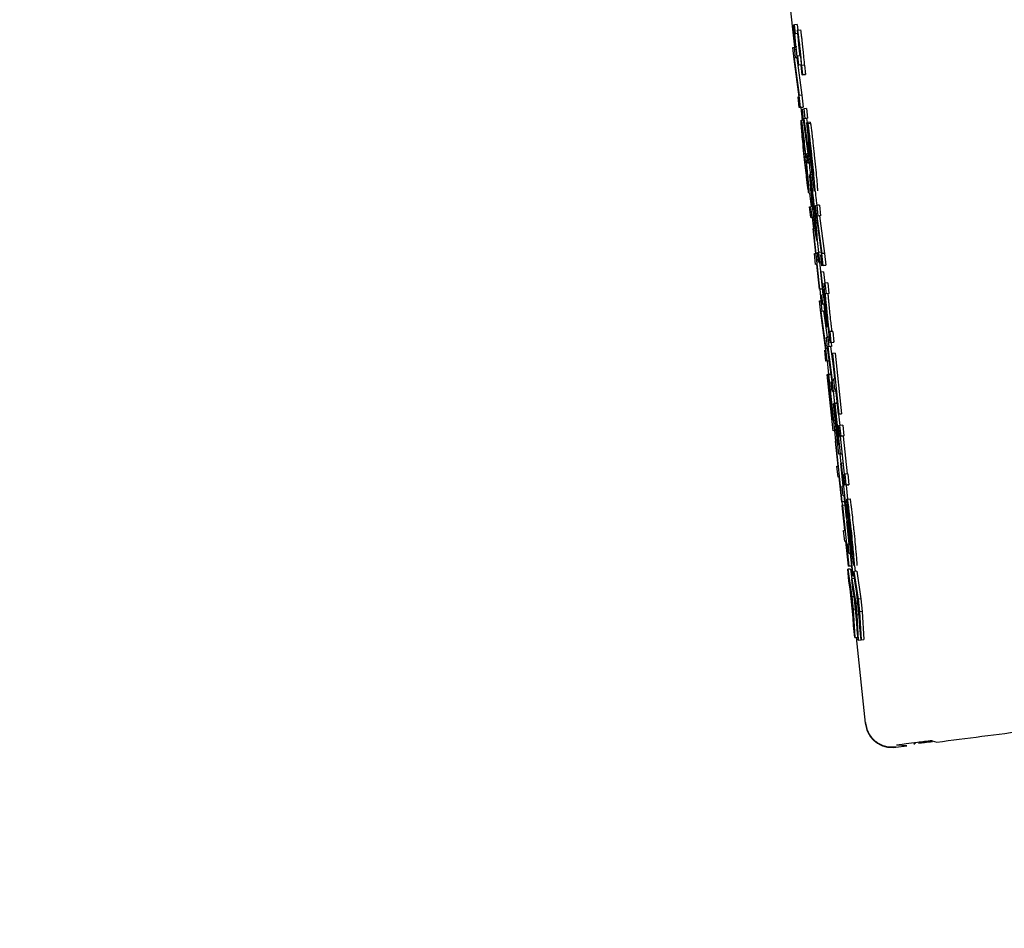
# Model space of a CAD drawing. Header units: inches. Extents: x 170 to 312, y 215 to 248.
# Tile 533 of 656: x 284.1936 to 284.2646, y 243.5207 to 243.5862. Entities that reach past the tile are written whole.
import ezdxf

# ---------------------------------------------------------------- set-up
doc = ezdxf.new("R2010")
doc.units = ezdxf.units.IN
doc.header["$LTSCALE"] = 0.25
doc.header["$MEASUREMENT"] = 0
doc.layers.add('ANNOTATIONS', color=1, linetype='Continuous')
doc.layers.add('MOTOR RH', color=7, linetype='Continuous')
doc.styles.add('ARIAL', font='arial.ttf', dxfattribs={"height": 0.09375})
doc.dimstyles.new('STANDARD$0', dxfattribs={"dimtxt": 0.09375, "dimasz": 0.09375, "dimexe": 0.03125, "dimexo": 0.046875, "dimgap": 0.09, "dimtad": 0, "dimtih": 1, "dimtoh": 1, "dimdec": 4, "dimzin": 0, "dimdsep": 46, "dimtxsty": 'ARIAL', "dimcen": 0.09, "dimadec": 0, "dimazin": 0, "dimtfac": 1, "dimtdec": 4, "dimtofl": 0, "dimtmove": 0, "dimatfit": 1, "dimfxl": 1, "dimtolj": 1, "dimtzin": 0, "dimarcsym": 0})

# ---------------------------------------------------------------- blocks, each defined once
blk = doc.blocks.new('*D63')
at = {"layer": 'ANNOTATIONS', "color": 0, "lineweight": -2, "transparency": 16777216}
for p, q in [((283.942864, 244.125047), (285.788826, 244.125047)), ((285.757576, 244.031297), (285.757576, 242.331666)), ((285.757576, 240.197174), (285.757576, 241.896805)), ((285.027051, 240.103424), (285.788826, 240.103424))]:
    blk.add_line(p, q, dxfattribs=at)
at = {"layer": 'ANNOTATIONS', "color": 0, "transparency": 16777216}
for points in [[(285.741951, 244.031297), (285.773201, 244.031297), (285.757576, 244.125047)], [(285.741951, 240.197174), (285.773201, 240.197174), (285.757576, 240.103424)]]:
    blk.add_solid(points, dxfattribs=at)
at = {"layer": 'defpoints', "color": 0, "transparency": 16777216}
for p in [(283.895989, 244.125047), (284.980176, 240.103424), (285.757576, 240.103424)]:
    blk.add_point(p, dxfattribs=at)
at = {"layer": 'ANNOTATIONS', "color": 0, "transparency": 16777216, "insert": (285.757576, 242.114236), "char_height": 0.09375, "attachment_point": 5, "style": 'ARIAL'}
blk.add_mtext('\\A1;OPENING\\PHEIGHT', dxfattribs=at)
blk = doc.blocks.new('*D64')
at = {"layer": 'ANNOTATIONS', "color": 0, "lineweight": -2, "transparency": 16777216}
for p, q in [((283.942864, 244.96103), (286.443815, 244.96103)), ((286.412565, 244.86728), (286.412565, 242.749657)), ((286.412565, 240.197174), (286.412565, 242.314797)), ((285.947395, 240.103424), (286.443815, 240.103424))]:
    blk.add_line(p, q, dxfattribs=at)
at = {"layer": 'ANNOTATIONS', "color": 0, "transparency": 16777216}
for points in [[(286.39694, 244.86728), (286.42819, 244.86728), (286.412565, 244.96103)], [(286.39694, 240.197174), (286.42819, 240.197174), (286.412565, 240.103424)]]:
    blk.add_solid(points, dxfattribs=at)
at = {"layer": 'defpoints', "color": 0, "transparency": 16777216}
for p in [(283.895989, 244.96103), (285.90052, 240.103424), (286.412565, 240.103424)]:
    blk.add_point(p, dxfattribs=at)
at = {"layer": 'ANNOTATIONS', "color": 0, "transparency": 16777216, "insert": (286.412565, 242.532227), "char_height": 0.09375, "attachment_point": 5, "style": 'ARIAL'}
blk.add_mtext('\\A1;TOTAL\\PHEIGHT', dxfattribs=at)

msp = doc.modelspace()

# ---------------------------------------------------------------- linework, layer by layer
at = {"layer": 'MOTOR RH'}
for p, q in [((284.249062, 243.587745), (284.249429, 243.584241)), ((284.249372, 243.58584), (284.249443, 243.585849)), ((284.249435, 243.585244), (284.249372, 243.58584)), ((284.249638, 243.58587), (284.249443, 243.585849)), ((284.24951, 243.585206), (284.249443, 243.585849)), ((284.249638, 243.58587), (284.24968, 243.585477)), ((284.249446, 243.585246), (284.249435, 243.585244)), ((284.249474, 243.585202), (284.24951, 243.585206)), ((284.249647, 243.585221), (284.24951, 243.585206)), ((284.249668, 243.585475), (284.249621, 243.585469)), ((284.249621, 243.585469), (284.249696, 243.584755)), ((284.249668, 243.585475), (284.249864, 243.585496)), ((284.249696, 243.584755), (284.249741, 243.58476)), ((284.249318, 243.584228), (284.249415, 243.58424)), ((284.249409, 243.583368), (284.249318, 243.584228)), ((284.24961, 243.584261), (284.249415, 243.58424)), ((284.249415, 243.58424), (284.249497, 243.583462)), ((284.249681, 243.583585), (284.249636, 243.58358)), ((284.249876, 243.583606), (284.249681, 243.583585)), ((284.249748, 243.582942), (284.249681, 243.583585)), ((284.24977, 243.580673), (284.249409, 243.583368)), ((284.249616, 243.583473), (284.24942, 243.583452)), ((284.249497, 243.583462), (284.24942, 243.583452)), ((284.24942, 243.583452), (284.249781, 243.580757)), ((284.249692, 243.583483), (284.249497, 243.583462)), ((284.249616, 243.583473), (284.249977, 243.580777)), ((284.249703, 243.582936), (284.249748, 243.582942)), ((284.249944, 243.582963), (284.249748, 243.582942)), ((284.24993, 243.582959), (284.249885, 243.582954)), ((284.249885, 243.582954), (284.249961, 243.582239)), ((284.249944, 243.582963), (284.249898, 243.582957)), ((284.24996, 243.582925), (284.249951, 243.582924)), ((284.250156, 243.582946), (284.24996, 243.582925)), ((284.250031, 243.582248), (284.24996, 243.582925)), ((284.250156, 243.582946), (284.250227, 243.582269)), ((284.250156, 243.58226), (284.249961, 243.582239)), ((284.250031, 243.582248), (284.249961, 243.582239)), ((284.250031, 243.582248), (284.250227, 243.582269)), ((284.250227, 243.582269), (284.250156, 243.58226)), ((284.249977, 243.580777), (284.249781, 243.580757)), ((284.249871, 243.579897), (284.249781, 243.580757)), ((284.249977, 243.580777), (284.250067, 243.579918)), ((284.249693, 243.580663), (284.24977, 243.580673)), ((284.249775, 243.579885), (284.249693, 243.580663)), ((284.249971, 243.579905), (284.249775, 243.579885)), ((284.249871, 243.579897), (284.249775, 243.579885)), ((284.249871, 243.579897), (284.250067, 243.579918)), ((284.249884, 243.579896), (284.24998, 243.578982)), ((284.250067, 243.579918), (284.249971, 243.579905)), ((284.250009, 243.579782), (284.250106, 243.579794)), ((284.250091, 243.579008), (284.250009, 243.579782)), ((284.250302, 243.579815), (284.250106, 243.579794)), ((284.250106, 243.579794), (284.250179, 243.579094)), ((284.250302, 243.579815), (284.250375, 243.579114)), ((284.24992, 243.578976), (284.250093, 243.578994)), ((284.250424, 243.576583), (284.250091, 243.579008)), ((284.250299, 243.579105), (284.250103, 243.579084)), ((284.250179, 243.579094), (284.250103, 243.579084)), ((284.250103, 243.579084), (284.250436, 243.576659)), ((284.250375, 243.579114), (284.250179, 243.579094)), ((284.250375, 243.579114), (284.250299, 243.579105)), ((284.250299, 243.579105), (284.250341, 243.578803)), ((284.250322, 243.578801), (284.250375, 243.578808)), ((284.250373, 243.578317), (284.250322, 243.578801)), ((284.25057, 243.578828), (284.250375, 243.578808)), ((284.250375, 243.578808), (284.250628, 243.576399)), ((284.250395, 243.578746), (284.250591, 243.578767)), ((284.250395, 243.578746), (284.250477, 243.577968)), ((284.25057, 243.578828), (284.250577, 243.578765)), ((284.250404, 243.57814), (284.250373, 243.578317)), ((284.250615, 243.576398), (284.250435, 243.578117)), ((284.250347, 243.576573), (284.250424, 243.576583)), ((284.25042, 243.575873), (284.250347, 243.576573)), ((284.250405, 243.576719), (284.25042, 243.576582)), ((284.250517, 243.575886), (284.250436, 243.576659)), ((284.250616, 243.575893), (284.25042, 243.575873)), ((284.250517, 243.575886), (284.25042, 243.575873)), ((284.250628, 243.576399), (284.250615, 243.576398)), ((284.250556, 243.575055), (284.250752, 243.575076)), ((284.250531, 243.573716), (284.250632, 243.572746)), ((284.250527, 243.572733), (284.250624, 243.572745)), ((284.250609, 243.571955), (284.250527, 243.572733)), ((284.250705, 243.571967), (284.250624, 243.572745)), ((284.25095, 243.572832), (284.251046, 243.572844)), ((284.25104, 243.571972), (284.25095, 243.572832)), ((284.251242, 243.572864), (284.251046, 243.572844)), ((284.251046, 243.572844), (284.251128, 243.572066)), ((284.251242, 243.572864), (284.251324, 243.572087)), ((284.250805, 243.571975), (284.250609, 243.571955)), ((284.250705, 243.571967), (284.250609, 243.571955)), ((284.250714, 243.571966), (284.250799, 243.571157)), ((284.251402, 243.569276), (284.25104, 243.571972)), ((284.251248, 243.572077), (284.251052, 243.572056)), ((284.251128, 243.572066), (284.251052, 243.572056)), ((284.251052, 243.572056), (284.251413, 243.569361)), ((284.251324, 243.572087), (284.251128, 243.572066)), ((284.251324, 243.572087), (284.251248, 243.572077)), ((284.251248, 243.572077), (284.251608, 243.569381)), ((284.250777, 243.571169), (284.250789, 243.571171)), ((284.250966, 243.569372), (284.250777, 243.571169)), ((284.250985, 243.571191), (284.250789, 243.571171)), ((284.250789, 243.571171), (284.251249, 243.566798)), ((284.251077, 243.570319), (284.251168, 243.569445)), ((284.251097, 243.569436), (284.251194, 243.569448)), ((284.251171, 243.568736), (284.251097, 243.569436)), ((284.251376, 243.569467), (284.251194, 243.569448)), ((284.251268, 243.568748), (284.251194, 243.569448)), ((284.250882, 243.569361), (284.250966, 243.569372)), ((284.250963, 243.568583), (284.250882, 243.569361)), ((284.251367, 243.568756), (284.251171, 243.568736)), ((284.251268, 243.568748), (284.251171, 243.568736)), ((284.251242, 243.568743), (284.251445, 243.566819)), ((284.251268, 243.568748), (284.251378, 243.56876)), ((284.251325, 243.569267), (284.251402, 243.569276)), ((284.251407, 243.568489), (284.251325, 243.569267)), ((284.251378, 243.568758), (284.251367, 243.568756)), ((284.251608, 243.569381), (284.251413, 243.569361)), ((284.251503, 243.568501), (284.251413, 243.569361)), ((284.251608, 243.569381), (284.251699, 243.568522)), ((284.251048, 243.568594), (284.250963, 243.568583)), ((284.251048, 243.568592), (284.250963, 243.568583)), ((284.251237, 243.566797), (284.251048, 243.568594)), ((284.251331, 243.56803), (284.251343, 243.568031)), ((284.251501, 243.566412), (284.251331, 243.56803)), ((284.251539, 243.568052), (284.251343, 243.568031)), ((284.251343, 243.568031), (284.251757, 243.564096)), ((284.251602, 243.56851), (284.251407, 243.568489)), ((284.251503, 243.568501), (284.251407, 243.568489)), ((284.251503, 243.568501), (284.251699, 243.568522)), ((284.251539, 243.568052), (284.251624, 243.567238)), ((284.251699, 243.568522), (284.251602, 243.56851)), ((284.251832, 243.56726), (284.251636, 243.56724)), ((284.251832, 243.56726), (284.251913, 243.566483)), ((284.251432, 243.566817), (284.251237, 243.566797)), ((284.251249, 243.566798), (284.251237, 243.566797)), ((284.251249, 243.566798), (284.251445, 243.566819)), ((284.251255, 243.566798), (284.251342, 243.565972)), ((284.251445, 243.566819), (284.251432, 243.566817)), ((284.251574, 243.567232), (284.251636, 243.56724)), ((284.251636, 243.56724), (284.251718, 243.566462)), ((284.251239, 243.56596), (284.251336, 243.565972)), ((284.25133, 243.5651), (284.251239, 243.56596)), ((284.25146, 243.565985), (284.251336, 243.565972)), ((284.251336, 243.565972), (284.251418, 243.565194)), ((284.251416, 243.566401), (284.251501, 243.566412)), ((284.25149, 243.565702), (284.251416, 243.566401)), ((284.251718, 243.566462), (284.251657, 243.566454)), ((284.251913, 243.566483), (284.251718, 243.566462)), ((284.251913, 243.566483), (284.251853, 243.566475)), ((284.251537, 243.565205), (284.251342, 243.565184)), ((284.251418, 243.565194), (284.251342, 243.565184)), ((284.251342, 243.565184), (284.251702, 243.562489)), ((284.251613, 243.565215), (284.251418, 243.565194)), ((284.251574, 243.565712), (284.25149, 243.565702)), ((284.251574, 243.56571), (284.25149, 243.565702)), ((284.251613, 243.565215), (284.251537, 243.565205)), ((284.251537, 243.565205), (284.251786, 243.563346)), ((284.251561, 243.565709), (284.251613, 243.565215)), ((284.251744, 243.564095), (284.251574, 243.565712)), ((284.251691, 243.562404), (284.25133, 243.5651)), ((284.251744, 243.564095), (284.251869, 243.564108)), ((284.251744, 243.564095), (284.251757, 243.564096)), ((284.251869, 243.564108), (284.251757, 243.564096)), ((284.251944, 243.56373), (284.252004, 243.563738)), ((284.2522, 243.563759), (284.252004, 243.563738)), ((284.252086, 243.56296), (284.252004, 243.563738)), ((284.2522, 243.563759), (284.252282, 243.56298)), ((284.251738, 243.56334), (284.251835, 243.563353)), ((284.25182, 243.562566), (284.251738, 243.56334)), ((284.252031, 243.563373), (284.251835, 243.563353)), ((284.251835, 243.563353), (284.251909, 243.562653)), ((284.251614, 243.562395), (284.251691, 243.562404)), ((284.251696, 243.561617), (284.251614, 243.562395)), ((284.251829, 243.562502), (284.251702, 243.562489)), ((284.251793, 243.561629), (284.251702, 243.562489)), ((284.252153, 243.560141), (284.25182, 243.562566)), ((284.252028, 243.562664), (284.251832, 243.562643)), ((284.251909, 243.562653), (284.251832, 243.562643)), ((284.251832, 243.562643), (284.252165, 243.560217)), ((284.252104, 243.562673), (284.251909, 243.562653)), ((284.252086, 243.56296), (284.252024, 243.562952)), ((284.252104, 243.562673), (284.252028, 243.562664)), ((284.252028, 243.562664), (284.252344, 243.560361)), ((284.252074, 243.562957), (284.252104, 243.562673)), ((284.252086, 243.56296), (284.252282, 243.56298)), ((284.252282, 243.56298), (284.25222, 243.562973)), ((284.251892, 243.561637), (284.251696, 243.561617)), ((284.251793, 243.561629), (284.251696, 243.561617)), ((284.251793, 243.561629), (284.251946, 243.561645)), ((284.251796, 243.561627), (284.251898, 243.560656)), ((284.251946, 243.561644), (284.251892, 243.561637)), ((284.252158, 243.562158), (284.25217, 243.56216)), ((284.252347, 243.560361), (284.252158, 243.562158)), ((284.252366, 243.562181), (284.25217, 243.56216)), ((284.25217, 243.56216), (284.25263, 243.557787)), ((284.252366, 243.562181), (284.252826, 243.557808)), ((284.251798, 243.560645), (284.25181, 243.560647)), ((284.252224, 243.556597), (284.251798, 243.560645)), ((284.252006, 243.560668), (284.25181, 243.560647)), ((284.25181, 243.560647), (284.252154, 243.557376)), ((284.251872, 243.560368), (284.251884, 243.56037)), ((284.252186, 243.55738), (284.251872, 243.560368)), ((284.251912, 243.560373), (284.251884, 243.56037)), ((284.251884, 243.56037), (284.252198, 243.557381)), ((284.251887, 243.560615), (284.251899, 243.560617)), ((284.252226, 243.557385), (284.251887, 243.560615)), ((284.252085, 243.560637), (284.251899, 243.560617)), ((284.251899, 243.560617), (284.25232, 243.556609)), ((284.252006, 243.560668), (284.25201, 243.560629)), ((284.252128, 243.560323), (284.252147, 243.560141)), ((284.252275, 243.560229), (284.252165, 243.560217)), ((284.252246, 243.559444), (284.252165, 243.560217)), ((284.252262, 243.56035), (284.252347, 243.560361)), ((284.252344, 243.559572), (284.252262, 243.56035)), ((284.252076, 243.560132), (284.252153, 243.560141)), ((284.252149, 243.559432), (284.252076, 243.560132)), ((284.252345, 243.559452), (284.252149, 243.559432)), ((284.252246, 243.559444), (284.252441, 243.559465)), ((284.252429, 243.559583), (284.252344, 243.559572)), ((284.252429, 243.559581), (284.252344, 243.559572)), ((284.252441, 243.559465), (284.252345, 243.559452)), ((284.252618, 243.557786), (284.252429, 243.559583)), ((284.252246, 243.559444), (284.252149, 243.559432)), ((284.252221, 243.559439), (284.252313, 243.558565)), ((284.252241, 243.558557), (284.252254, 243.558559)), ((284.252625, 243.554914), (284.252241, 243.558557)), ((284.252449, 243.55858), (284.252254, 243.558559)), ((284.252254, 243.558559), (284.252563, 243.555615)), ((284.252312, 243.558309), (284.252324, 243.55831)), ((284.252595, 243.555619), (284.252312, 243.558309)), ((284.252352, 243.558313), (284.252324, 243.55831)), ((284.252324, 243.55831), (284.252607, 243.555621)), ((284.252329, 243.558532), (284.252342, 243.558533)), ((284.252635, 243.555624), (284.252329, 243.558532)), ((284.252537, 243.558554), (284.252342, 243.558533)), ((284.252342, 243.558533), (284.252721, 243.554926)), ((284.252449, 243.55858), (284.252453, 243.558545)), ((284.252154, 243.557376), (284.252186, 243.55738)), ((284.252198, 243.557381), (284.252226, 243.557385)), ((284.252813, 243.557806), (284.252618, 243.557786)), ((284.25263, 243.557787), (284.252618, 243.557786)), ((284.252618, 243.557786), (284.252703, 243.556978)), ((284.25263, 243.557787), (284.252826, 243.557808)), ((284.252826, 243.557808), (284.252813, 243.557806)), ((284.25242, 243.556617), (284.252224, 243.556597)), ((284.25232, 243.556609), (284.252445, 243.556622)), ((284.252445, 243.556621), (284.25242, 243.556617)), ((284.252618, 243.556967), (284.252715, 243.55698)), ((284.2527, 243.55619), (284.252618, 243.556967)), ((284.252911, 243.557), (284.252715, 243.55698)), ((284.252797, 243.556202), (284.252715, 243.55698)), ((284.252911, 243.557), (284.252992, 243.556223)), ((284.25232, 243.556609), (284.252224, 243.556597)), ((284.252322, 243.556607), (284.252402, 243.555843)), ((284.252745, 243.556195), (284.2527, 243.55619)), ((284.252745, 243.556194), (284.2527, 243.55619)), ((284.253032, 243.55346), (284.252745, 243.556195)), ((284.252953, 243.556217), (284.252757, 243.556197)), ((284.252757, 243.556197), (284.252797, 243.556202)), ((284.253045, 243.553461), (284.252757, 243.556197)), ((284.252992, 243.556223), (284.252797, 243.556202)), ((284.252992, 243.556223), (284.252953, 243.556217)), ((284.252953, 243.556217), (284.25324, 243.553483)), ((284.252388, 243.555848), (284.2524, 243.55585)), ((284.252577, 243.554051), (284.252388, 243.555848)), ((284.252525, 243.555863), (284.2524, 243.55585)), ((284.2524, 243.55585), (284.25286, 243.551477)), ((284.252563, 243.555615), (284.252595, 243.555619)), ((284.252607, 243.555621), (284.252635, 243.555624)), ((284.25282, 243.554934), (284.252625, 243.554914)), ((284.252721, 243.554926), (284.252625, 243.554914)), ((284.252696, 243.554921), (284.252938, 243.552622)), ((284.252721, 243.554926), (284.252876, 243.554942)), ((284.252877, 243.554941), (284.25282, 243.554934)), ((284.252493, 243.55404), (284.252577, 243.554051)), ((284.252575, 243.553262), (284.252493, 243.55404)), ((284.252781, 243.554241), (284.252793, 243.554242)), ((284.252951, 243.552623), (284.252781, 243.554241)), ((284.252948, 243.554259), (284.252793, 243.554242)), ((284.252793, 243.554242), (284.253207, 243.550307)), ((284.252659, 243.553273), (284.252575, 243.553262)), ((284.252659, 243.553271), (284.252575, 243.553262)), ((284.252848, 243.551476), (284.252659, 243.553273)), ((284.252988, 243.553454), (284.253032, 243.55346)), ((284.253069, 243.552677), (284.252988, 243.553454)), ((284.253084, 243.553467), (284.253045, 243.553461)), ((284.25328, 243.553487), (284.253084, 243.553467)), ((284.253166, 243.552689), (284.253084, 243.553467)), ((284.25328, 243.553487), (284.253362, 243.55271)), ((284.252867, 243.552612), (284.252951, 243.552623)), ((284.25294, 243.551913), (284.252867, 243.552612)), ((284.253265, 243.552697), (284.253069, 243.552677)), ((284.253166, 243.552689), (284.253069, 243.552677)), ((284.253155, 243.552686), (284.253262, 243.551667)), ((284.253166, 243.552689), (284.253362, 243.55271)), ((284.253362, 243.55271), (284.253265, 243.552697)), ((284.253024, 243.551924), (284.25294, 243.551913)), ((284.253025, 243.551922), (284.25294, 243.551913)), ((284.253011, 243.55192), (284.253056, 243.551498)), ((284.253194, 243.550306), (284.253024, 243.551924)), ((284.253243, 243.551665), (284.253213, 243.551662)), ((284.253213, 243.551662), (284.253295, 243.550884)), ((284.253243, 243.551665), (284.253439, 243.551686)), ((284.253325, 243.550888), (284.253243, 243.551665)), ((284.253044, 243.551496), (284.252848, 243.551476)), ((284.25286, 243.551477), (284.252848, 243.551476)), ((284.252859, 243.551477), (284.252899, 243.551092)), ((284.25286, 243.551477), (284.253056, 243.551498)), ((284.252876, 243.551212), (284.252888, 243.551213)), ((284.253065, 243.549414), (284.252876, 243.551212)), ((284.253084, 243.551234), (284.252888, 243.551213)), ((284.252888, 243.551213), (284.253348, 243.54684)), ((284.253056, 243.551498), (284.253044, 243.551496)), ((284.253084, 243.551234), (284.253376, 243.548449)), ((284.253319, 243.550319), (284.253194, 243.550306)), ((284.253207, 243.550307), (284.253194, 243.550306)), ((284.253207, 243.550307), (284.253319, 243.550319)), ((284.253219, 243.550068), (284.253232, 243.55007)), ((284.25339, 243.54845), (284.253219, 243.550068)), ((284.253342, 243.550081), (284.253232, 243.55007)), ((284.253232, 243.55007), (284.253646, 243.546134)), ((284.25298, 243.549403), (284.253065, 243.549414)), ((284.253062, 243.548626), (284.25298, 243.549403)), ((284.253146, 243.548636), (284.253062, 243.548626)), ((284.253147, 243.548634), (284.253062, 243.548626)), ((284.253335, 243.546839), (284.253146, 243.548636)), ((284.253305, 243.54844), (284.25339, 243.54845)), ((284.253379, 243.547739), (284.253305, 243.54844)), ((284.253463, 243.54775), (284.253379, 243.547739)), ((284.253463, 243.547748), (284.253379, 243.547739)), ((284.25345, 243.547747), (284.253543, 243.546861)), ((284.253633, 243.546132), (284.253463, 243.54775)), ((284.253531, 243.546859), (284.253335, 243.546839)), ((284.253348, 243.54684), (284.253335, 243.546839)), ((284.253348, 243.54684), (284.253543, 243.546861)), ((284.253543, 243.546861), (284.253531, 243.546859)), ((284.253765, 243.546878), (284.253809, 243.546463)), ((284.25347, 243.546633), (284.253274, 243.546612)), ((284.253274, 243.546612), (284.253581, 243.544622)), ((284.253365, 243.545745), (284.253274, 243.546612)), ((284.25347, 243.546633), (284.253578, 243.545928)), ((284.253756, 243.546146), (284.253633, 243.546132)), ((284.253646, 243.546134), (284.253633, 243.546132)), ((284.253646, 243.546134), (284.253756, 243.546146)), ((284.25392, 243.546475), (284.253724, 243.546454)), ((284.253724, 243.546454), (284.254031, 243.544465)), ((284.253815, 243.545588), (284.253724, 243.546454)), ((284.25392, 243.546475), (284.254227, 243.544485)), ((284.25345, 243.545209), (284.253365, 243.545745)), ((284.253765, 243.545948), (284.25357, 243.545927)), ((284.25357, 243.545927), (284.253856, 243.544138)), ((284.253652, 243.545147), (284.25357, 243.545927)), ((284.253765, 243.545948), (284.2538, 243.545733)), ((284.2539, 243.545052), (284.253815, 243.545588)), ((284.253671, 243.543106), (284.25345, 243.545209)), ((284.253486, 243.54498), (284.253614, 243.544166)), ((284.253659, 243.543339), (284.253486, 243.54498)), ((284.253733, 243.544639), (284.253581, 243.544622)), ((284.253581, 243.544622), (284.253677, 243.543711)), ((284.253731, 243.544665), (284.253652, 243.545147)), ((284.25393, 243.542773), (284.253731, 243.544665)), ((284.254121, 243.542949), (284.2539, 243.545052)), ((284.253936, 243.544822), (284.254064, 243.544009)), ((284.254109, 243.543181), (284.253936, 243.544822)), ((284.253614, 243.544166), (284.253659, 243.543339)), ((284.253765, 243.544459), (284.253884, 243.543728)), ((284.25392, 243.542982), (284.253765, 243.544459)), ((284.253994, 243.544152), (284.253856, 243.544138)), ((284.253856, 243.544138), (284.253942, 243.543317)), ((284.254227, 243.544485), (284.254031, 243.544465)), ((284.254031, 243.544465), (284.254127, 243.543553)), ((284.254064, 243.544009), (284.254109, 243.543181)), ((284.254227, 243.544485), (284.254322, 243.543574)), ((284.253829, 243.543727), (284.253677, 243.543711)), ((284.253677, 243.543711), (284.253791, 243.541696)), ((284.253884, 243.543728), (284.25392, 243.542982)), ((284.25408, 243.543332), (284.253942, 243.543317)), ((284.253942, 243.543317), (284.254035, 243.541503)), ((284.254322, 243.543574), (284.254127, 243.543553)), ((284.254127, 243.543553), (284.254241, 243.541539)), ((284.254322, 243.543574), (284.254436, 243.541559)), ((284.2537, 243.542563), (284.253671, 243.543106)), ((284.253791, 243.541696), (284.2537, 243.542563)), ((284.253924, 243.542829), (284.253944, 243.542477)), ((284.253953, 243.542284), (284.25393, 243.542773)), ((284.25415, 243.542406), (284.254121, 243.542949)), ((284.253791, 243.541696), (284.253987, 243.541717)), ((284.254035, 243.541503), (284.253953, 243.542284)), ((284.253957, 243.542247), (284.253987, 243.541717)), ((284.254241, 243.541539), (284.25415, 243.542406)), ((284.254219, 243.541742), (284.254231, 243.541524)), ((284.253882, 243.541706), (284.254529, 243.535528)), ((284.254035, 243.541503), (284.254231, 243.541524)), ((284.254241, 243.541539), (284.254436, 243.541559)), ((284.257529, 243.533883), (284.256781, 243.533937)), ((284.258035, 243.534014), (284.258171, 243.534109)), ((284.25935, 243.53426), (284.259694, 243.534159)), ((284.256736, 243.533782), (284.257529, 243.533883))]:
    msp.add_line(p, q, dxfattribs=at)
for points, knots in [([(284.24955, 243.584125), (284.249535, 243.584273), (284.249508, 243.584539), (284.249475, 243.584884), (284.249455, 243.58511), (284.249449, 243.585205), (284.249446, 243.585246)], [0, 0, 0, 0, 0.308625, 0.558797, 0.808744, 1, 1, 1, 1]), ([(284.249468, 243.58516), (284.249468, 243.585173), (284.249469, 243.585199), (284.249472, 243.585201), (284.249474, 243.585202)], [0, 0, 0, 0, 0.497417, 1, 1, 1, 1]), ([(284.249478, 243.584992), (284.249476, 243.585025), (284.24947, 243.585102), (284.249469, 243.585139), (284.249468, 243.58516)], [0, 0, 0, 0, 0.426334, 1, 1, 1, 1]), ([(284.24983, 243.58418), (284.249813, 243.584343), (284.249783, 243.584625), (284.249741, 243.584995), (284.249708, 243.58526), (284.249681, 243.585449), (284.249673, 243.585465), (284.249668, 243.585475)], [0, 0, 0, 0, 0.219172, 0.377987, 0.537633, 0.72048, 1, 1, 1, 1]), ([(284.249864, 243.585496), (284.249869, 243.585485), (284.249877, 243.585467), (284.249905, 243.58527), (284.249937, 243.585008), (284.249979, 243.584638), (284.250008, 243.584364), (284.250026, 243.584201)], [0, 0, 0, 0, 0.294698, 0.462655, 0.632, 0.780783, 1, 1, 1, 1]), ([(284.249547, 243.584261), (284.249538, 243.584348), (284.24952, 243.584523), (284.249495, 243.58479), (284.249484, 243.584917), (284.249478, 243.584992)], [0, 0, 0, 0, 0.29318, 0.586773, 1, 1, 1, 1]), ([(284.249696, 243.584755), (284.249703, 243.584684), (284.249716, 243.58454), (284.249734, 243.584368), (284.249743, 243.584281)], [0, 0, 0, 0, 0.491804, 1, 1, 1, 1]), ([(284.249741, 243.58476), (284.249745, 243.584754), (284.24975, 243.584744), (284.249767, 243.584625), (284.249787, 243.584465), (284.249812, 243.584246), (284.249828, 243.584089), (284.249838, 243.584)], [0, 0, 0, 0, 0.3079804, 0.4810726, 0.6559278, 0.8045165, 1, 1, 1, 1]), ([(284.249604, 243.583752), (284.249599, 243.583797), (284.249588, 243.583887), (284.249568, 243.584069), (284.249554, 243.584196), (284.249547, 243.584261)], [0, 0, 0, 0, 0.328797, 0.656067, 1, 1, 1, 1]), ([(284.24955, 243.584125), (284.249569, 243.583952), (284.2496, 243.58366), (284.249633, 243.583379), (284.249646, 243.583275), (284.249649, 243.583252)], [0, 0, 0, 0, 0.535089, 0.89736, 1, 1, 1, 1]), ([(284.249636, 243.58358), (284.249632, 243.583584), (284.249627, 243.583591), (284.249613, 243.583686), (284.249606, 243.58374), (284.249604, 243.583752)], [0, 0, 0, 0, 0.646455, 0.925154, 1, 1, 1, 1]), ([(284.249743, 243.584281), (284.249753, 243.584191), (284.249769, 243.584037), (284.249789, 243.583866), (284.249797, 243.583798), (284.2498, 243.583773)], [0, 0, 0, 0, 0.477466, 0.808373, 1, 1, 1, 1]), ([(284.2498, 243.583773), (284.249805, 243.583739), (284.249818, 243.583643), (284.249825, 243.58361), (284.249828, 243.583606), (284.249829, 243.583605)], [0, 0, 0, 0, 0.292065, 0.821034, 1, 1, 1, 1]), ([(284.249894, 243.583555), (284.249886, 243.583637), (284.249866, 243.583837), (284.249843, 243.584052), (284.24983, 243.58418)], [0, 0, 0, 0, 0.405402, 1, 1, 1, 1]), ([(284.249838, 243.584), (284.249849, 243.583895), (284.24987, 243.583686), (284.249895, 243.58343), (284.249906, 243.583299), (284.249911, 243.583243)], [0, 0, 0, 0, 0.364043, 0.727428, 1, 1, 1, 1]), ([(284.250026, 243.584201), (284.250035, 243.584114), (284.250057, 243.5839), (284.250077, 243.583697), (284.250089, 243.583576)], [0, 0, 0, 0, 0.4046913, 1, 1, 1, 1]), ([(284.249649, 243.583252), (284.249658, 243.583183), (284.249681, 243.583006), (284.249695, 243.582946), (284.249701, 243.582939), (284.249703, 243.582936)], [0, 0, 0, 0, 0.292122, 0.744063, 1, 1, 1, 1]), ([(284.249951, 243.582924), (284.249943, 243.583018), (284.249927, 243.583207), (284.249905, 243.583438), (284.249894, 243.583555)], [0, 0, 0, 0, 0.493671, 1, 1, 1, 1]), ([(284.249911, 243.583243), (284.249918, 243.583163), (284.249929, 243.583026), (284.249932, 243.582963), (284.24993, 243.58296), (284.24993, 243.582959)], [0, 0, 0, 0, 0.537226, 0.912155, 1, 1, 1, 1]), ([(284.250089, 243.583576), (284.250101, 243.583448), (284.250123, 243.583218), (284.25014, 243.583029), (284.250147, 243.582945)], [0, 0, 0, 0, 0.554996, 1, 1, 1, 1]), ([(284.249959, 243.578253), (284.249947, 243.578392), (284.24992, 243.578731), (284.249911, 243.578945), (284.249918, 243.578967), (284.24992, 243.578976)], [0, 0, 0, 0, 0.300249, 0.734269, 1, 1, 1, 1]), ([(284.24992, 243.578976), (284.249931, 243.578948), (284.249948, 243.578901), (284.249998, 243.578534), (284.250027, 243.578306), (284.250032, 243.578262)], [0, 0, 0, 0, 0.540097, 0.911638, 1, 1, 1, 1]), ([(284.250395, 243.578746), (284.250402, 243.578709), (284.250418, 243.578619), (284.250455, 243.578347), (284.250489, 243.578069), (284.250501, 243.57797)], [0, 0, 0, 0, 0.305946, 0.754158, 1, 1, 1, 1]), ([(284.250591, 243.578766), (284.250598, 243.57873), (284.250614, 243.57864), (284.250651, 243.578367), (284.250685, 243.578089), (284.250697, 243.577991)], [0, 0, 0, 0, 0.305911, 0.754318, 1, 1, 1, 1]), ([(284.250146, 243.576335), (284.250114, 243.576646), (284.250055, 243.577215), (284.249993, 243.577865), (284.249968, 243.57815), (284.249959, 243.578253)], [0, 0, 0, 0, 0.433919, 0.794881, 1, 1, 1, 1]), ([(284.250025, 243.577709), (284.250015, 243.577836), (284.24999, 243.578153), (284.249998, 243.578181), (284.250002, 243.578198)], [0, 0, 0, 0, 0.399677, 1, 1, 1, 1]), ([(284.250002, 243.578198), (284.25001, 243.578179), (284.250023, 243.578148), (284.250064, 243.577835), (284.250081, 243.577706)], [0, 0, 0, 0, 0.583997, 1, 1, 1, 1]), ([(284.250032, 243.578262), (284.250049, 243.57812), (284.25009, 243.577783), (284.250166, 243.57711), (284.25022, 243.576599), (284.250246, 243.576351)], [0, 0, 0, 0, 0.271988, 0.647912, 1, 1, 1, 1]), ([(284.250574, 243.576389), (284.250547, 243.576648), (284.250493, 243.577166), (284.250436, 243.577764), (284.250413, 243.57804), (284.250404, 243.57814)], [0, 0, 0, 0, 0.388562, 0.77939, 1, 1, 1, 1]), ([(284.250435, 243.578117), (284.250433, 243.578092), (284.250431, 243.57805), (284.250447, 243.577821), (284.250461, 243.577665), (284.250464, 243.577623)], [0, 0, 0, 0, 0.510516, 0.8716571, 1, 1, 1, 1]), ([(284.250477, 243.577968), (284.250482, 243.577938), (284.250494, 243.577864), (284.25052, 243.577671), (284.250542, 243.577488), (284.250549, 243.577427)], [0, 0, 0, 0, 0.31442, 0.772045, 1, 1, 1, 1]), ([(284.250501, 243.57797), (284.250519, 243.57782), (284.250562, 243.577446), (284.250622, 243.5769), (284.25066, 243.576538), (284.25067, 243.576443)], [0, 0, 0, 0, 0.331566, 0.824452, 1, 1, 1, 1]), ([(284.250697, 243.577991), (284.250714, 243.57784), (284.250758, 243.577466), (284.250818, 243.57692), (284.250856, 243.576558), (284.250866, 243.576463)], [0, 0, 0, 0, 0.331814, 0.824444, 1, 1, 1, 1]), ([(284.250158, 243.576336), (284.250132, 243.576593), (284.250087, 243.577023), (284.250045, 243.577476), (284.25003, 243.577651), (284.250025, 243.577709)], [0, 0, 0, 0, 0.494403, 0.829352, 1, 1, 1, 1]), ([(284.250081, 243.577706), (284.250097, 243.577576), (284.250129, 243.577317), (284.250184, 243.576826), (284.250218, 243.576499), (284.250234, 243.57635)], [0, 0, 0, 0, 0.351928, 0.703798, 1, 1, 1, 1]), ([(284.250464, 243.577623), (284.250473, 243.577525), (284.250494, 243.577292), (284.250535, 243.576878), (284.250566, 243.576581), (284.250579, 243.576458)], [0, 0, 0, 0, 0.298156, 0.709202, 1, 1, 1, 1]), ([(284.250549, 243.577427), (284.250561, 243.577321), (284.250592, 243.577054), (284.250631, 243.576699), (284.250654, 243.576473), (284.250659, 243.576434)], [0, 0, 0, 0, 0.351357, 0.888119, 1, 1, 1, 1]), ([(284.250362, 243.574423), (284.250345, 243.574558), (284.250306, 243.574877), (284.25023, 243.575545), (284.250175, 243.576068), (284.250146, 243.576335)], [0, 0, 0, 0, 0.266391, 0.626652, 1, 1, 1, 1]), ([(284.250312, 243.574972), (284.250297, 243.575099), (284.250265, 243.575354), (284.25021, 243.575848), (284.250175, 243.576181), (284.250158, 243.576336)], [0, 0, 0, 0, 0.347642, 0.695259, 1, 1, 1, 1]), ([(284.250234, 243.57635), (284.250261, 243.576086), (284.250307, 243.575645), (284.250349, 243.575199), (284.250364, 243.575031), (284.250368, 243.574983)], [0, 0, 0, 0, 0.514211, 0.863251, 1, 1, 1, 1]), ([(284.250246, 243.576351), (284.250287, 243.575962), (284.250354, 243.57531), (284.250412, 243.574696), (284.250432, 243.574471), (284.250435, 243.574429)], [0, 0, 0, 0, 0.547003, 0.916313, 1, 1, 1, 1]), ([(284.250492, 243.575881), (284.250516, 243.575654), (284.250547, 243.575355), (284.250569, 243.575116), (284.250575, 243.575058)], [0, 0, 0, 0, 0.7565307, 1, 1, 1, 1]), ([(284.250782, 243.574545), (284.250766, 243.574671), (284.250729, 243.574968), (284.250657, 243.57561), (284.250602, 243.576121), (284.250574, 243.576389)], [0, 0, 0, 0, 0.259956, 0.611461, 1, 1, 1, 1]), ([(284.250579, 243.576458), (284.250606, 243.576202), (284.250652, 243.575772), (284.250703, 243.575338), (284.250723, 243.575174), (284.250729, 243.575126)], [0, 0, 0, 0, 0.509518, 0.856538, 1, 1, 1, 1]), ([(284.250659, 243.576434), (284.25068, 243.576232), (284.250718, 243.575858), (284.250761, 243.575409), (284.250778, 243.575209), (284.250786, 243.575127)], [0, 0, 0, 0, 0.4084546, 0.7554087, 1, 1, 1, 1]), ([(284.25067, 243.576443), (284.250701, 243.576149), (284.250762, 243.575561), (284.250821, 243.574937), (284.250845, 243.574658), (284.250852, 243.574584)], [0, 0, 0, 0, 0.422001, 0.846978, 1, 1, 1, 1]), ([(284.250866, 243.576463), (284.250896, 243.57617), (284.250957, 243.575582), (284.251017, 243.574958), (284.251041, 243.574679), (284.251047, 243.574605)], [0, 0, 0, 0, 0.422003, 0.84698, 1, 1, 1, 1]), ([(284.250729, 243.575126), (284.250745, 243.575004), (284.250783, 243.574719), (284.2508, 243.57465), (284.250807, 243.574647), (284.250808, 243.574646)], [0, 0, 0, 0, 0.390654, 0.91567, 1, 1, 1, 1]), ([(284.250808, 243.574646), (284.250812, 243.57466), (284.25082, 243.574684), (284.250796, 243.574987), (284.250786, 243.575127)], [0, 0, 0, 0, 0.53555, 1, 1, 1, 1]), ([(284.250393, 243.574488), (284.250389, 243.574495), (284.250378, 243.574512), (284.25035, 243.574679), (284.25032, 243.574911), (284.250312, 243.574972)], [0, 0, 0, 0, 0.340062, 0.827131, 1, 1, 1, 1]), ([(284.250474, 243.57371), (284.250469, 243.573718), (284.250457, 243.57374), (284.250419, 243.573975), (284.250376, 243.574309), (284.250362, 243.574423)], [0, 0, 0, 0, 0.287431, 0.756695, 1, 1, 1, 1]), ([(284.250368, 243.574983), (284.250375, 243.574892), (284.250394, 243.57466), (284.2504, 243.57451), (284.250395, 243.574494), (284.250393, 243.574488)], [0, 0, 0, 0, 0.283483, 0.716703, 1, 1, 1, 1]), ([(284.250435, 243.574429), (284.250446, 243.5743), (284.250472, 243.573982), (284.250484, 243.573747), (284.250477, 243.573722), (284.250474, 243.57371)], [0, 0, 0, 0, 0.2744451, 0.6742724, 1, 1, 1, 1]), ([(284.250587, 243.574404), (284.250577, 243.574528), (284.250552, 243.574851), (284.250546, 243.575031), (284.250554, 243.575049), (284.250556, 243.575055)], [0, 0, 0, 0, 0.292151, 0.761296, 1, 1, 1, 1]), ([(284.250556, 243.575055), (284.250566, 243.575032), (284.250582, 243.574991), (284.250629, 243.574663), (284.250656, 243.574449), (284.25066, 243.574414)], [0, 0, 0, 0, 0.53648, 0.922818, 1, 1, 1, 1]), ([(284.250754, 243.572678), (284.250728, 243.572935), (284.250674, 243.573453), (284.250618, 243.574045), (284.250595, 243.574311), (284.250587, 243.574404)], [0, 0, 0, 0, 0.39136, 0.785559, 1, 1, 1, 1]), ([(284.250647, 243.573915), (284.250638, 243.574035), (284.250618, 243.57432), (284.250626, 243.574343), (284.25063, 243.574356)], [0, 0, 0, 0, 0.4199013, 1, 1, 1, 1]), ([(284.25063, 243.574356), (284.250637, 243.574342), (284.250649, 243.574318), (284.250687, 243.574035), (284.250704, 243.573912)], [0, 0, 0, 0, 0.564046, 1, 1, 1, 1]), ([(284.25066, 243.574414), (284.250681, 243.574244), (284.250723, 243.573905), (284.250793, 243.573278), (284.250836, 243.572869), (284.250855, 243.572694)], [0, 0, 0, 0, 0.36414, 0.729011, 1, 1, 1, 1]), ([(284.250889, 243.573868), (284.250884, 243.573877), (284.250872, 243.5739), (284.250835, 243.574131), (284.250795, 243.574442), (284.250782, 243.574545)], [0, 0, 0, 0, 0.297455, 0.76672, 1, 1, 1, 1]), ([(284.250852, 243.574584), (284.250862, 243.574452), (284.250889, 243.574125), (284.250899, 243.573903), (284.250892, 243.573879), (284.250889, 243.573868)], [0, 0, 0, 0, 0.279888, 0.695951, 1, 1, 1, 1]), ([(284.251047, 243.574605), (284.251058, 243.574473), (284.251085, 243.574146), (284.251095, 243.573923), (284.251088, 243.573899), (284.251085, 243.573889)], [0, 0, 0, 0, 0.279893, 0.69596, 1, 1, 1, 1]), ([(284.250767, 243.572679), (284.250747, 243.572865), (284.250712, 243.573205), (284.250671, 243.573638), (284.250655, 243.573827), (284.250647, 243.573915)], [0, 0, 0, 0, 0.390989, 0.713644, 1, 1, 1, 1]), ([(284.250704, 243.573912), (284.250718, 243.573802), (284.250745, 243.573581), (284.250795, 243.573137), (284.250827, 243.572834), (284.250842, 243.572692)], [0, 0, 0, 0, 0.346877, 0.694974, 1, 1, 1, 1]), ([(284.250924, 243.573872), (284.250947, 243.573664), (284.250984, 243.573336), (284.251023, 243.572975), (284.251037, 243.572843)], [0, 0, 0, 0, 0.6322435, 1, 1, 1, 1]), ([(284.25095, 243.570957), (284.250929, 243.571122), (284.250888, 243.571451), (284.250818, 243.572081), (284.250773, 243.572498), (284.250754, 243.572678)], [0, 0, 0, 0, 0.362117, 0.725869, 1, 1, 1, 1]), ([(284.250906, 243.571451), (284.250893, 243.57156), (284.250865, 243.571779), (284.250815, 243.572226), (284.250782, 243.572534), (284.250767, 243.572679)], [0, 0, 0, 0, 0.3443196, 0.6900212, 1, 1, 1, 1]), ([(284.250842, 243.572692), (284.250862, 243.572504), (284.250898, 243.572158), (284.250939, 243.571732), (284.250955, 243.571545), (284.250962, 243.571463)], [0, 0, 0, 0, 0.401827, 0.73745, 1, 1, 1, 1]), ([(284.250855, 243.572694), (284.250883, 243.57242), (284.250935, 243.571915), (284.250992, 243.571325), (284.251015, 243.571065), (284.251023, 243.570964)], [0, 0, 0, 0, 0.421341, 0.776314, 1, 1, 1, 1]), ([(284.250982, 243.571016), (284.250977, 243.571024), (284.250966, 243.571041), (284.250938, 243.571208), (284.250912, 243.57141), (284.250906, 243.571451)], [0, 0, 0, 0, 0.3859084, 0.8759776, 1, 1, 1, 1]), ([(284.251055, 243.570316), (284.25105, 243.570324), (284.251037, 243.570345), (284.251001, 243.570563), (284.250961, 243.570873), (284.25095, 243.570957)], [0, 0, 0, 0, 0.289879, 0.808766, 1, 1, 1, 1]), ([(284.250962, 243.571463), (284.250968, 243.571379), (284.250986, 243.571155), (284.250989, 243.571034), (284.250983, 243.571021), (284.250982, 243.571016)], [0, 0, 0, 0, 0.282431, 0.75397, 1, 1, 1, 1]), ([(284.251023, 243.570964), (284.251032, 243.570849), (284.251057, 243.570549), (284.251065, 243.570348), (284.251058, 243.570326), (284.251055, 243.570316)], [0, 0, 0, 0, 0.26383, 0.691526, 1, 1, 1, 1]), ([(284.251608, 243.566643), (284.251597, 243.566771), (284.251576, 243.567027), (284.251567, 243.567203), (284.251572, 243.567222), (284.251574, 243.567232)], [0, 0, 0, 0, 0.3342037, 0.6669671, 1, 1, 1, 1]), ([(284.251762, 243.565087), (284.251729, 243.565408), (284.251669, 243.56598), (284.251627, 243.566441), (284.251608, 243.566643)], [0, 0, 0, 0, 0.562019, 1, 1, 1, 1]), ([(284.251657, 243.566454), (284.251655, 243.566441), (284.25165, 243.566422), (284.251664, 243.566216), (284.251688, 243.565946), (284.251726, 243.565558), (284.251756, 243.565268), (284.251774, 243.565092)], [0, 0, 0, 0, 0.289275, 0.455383, 0.622804, 0.771444, 1, 1, 1, 1]), ([(284.251853, 243.566475), (284.25185, 243.566462), (284.251846, 243.566442), (284.25186, 243.566237), (284.251884, 243.565966), (284.251922, 243.565579), (284.251952, 243.565289), (284.25197, 243.565113)], [0, 0, 0, 0, 0.289265, 0.455385, 0.622797, 0.771445, 1, 1, 1, 1]), ([(284.251877, 243.564031), (284.251865, 243.564136), (284.251841, 243.564356), (284.251802, 243.564711), (284.251776, 243.564961), (284.251762, 243.565087)], [0, 0, 0, 0, 0.309583, 0.651318, 1, 1, 1, 1]), ([(284.251774, 243.565092), (284.251797, 243.564879), (284.251832, 243.564546), (284.251878, 243.564148), (284.25191, 243.563898), (284.251933, 243.56375), (284.25194, 243.563737), (284.251944, 243.56373)], [0, 0, 0, 0, 0.274976, 0.429572, 0.584497, 0.779593, 1, 1, 1, 1]), ([(284.25197, 243.565113), (284.251993, 243.5649), (284.252028, 243.564567), (284.252074, 243.564169), (284.252106, 243.563918), (284.252129, 243.563771), (284.252136, 243.563758), (284.25214, 243.563751)], [0, 0, 0, 0, 0.274962, 0.429548, 0.584583, 0.779607, 1, 1, 1, 1]), ([(284.251973, 243.563235), (284.251964, 243.563302), (284.251941, 243.563478), (284.251907, 243.56377), (284.251882, 243.563986), (284.251877, 243.564031)], [0, 0, 0, 0, 0.325328, 0.85891, 1, 1, 1, 1]), ([(284.252024, 243.562952), (284.252021, 243.562958), (284.252014, 243.562968), (284.251997, 243.563058), (284.251981, 243.563175), (284.251973, 243.563235)], [0, 0, 0, 0, 0.4021749, 0.6953857, 1, 1, 1, 1]), ([(284.253237, 243.551227), (284.253231, 243.551303), (284.25322, 243.55145), (284.253213, 243.551585), (284.253213, 243.551636), (284.253213, 243.551662)], [0, 0, 0, 0, 0.341351, 0.667827, 1, 1, 1, 1]), ([(284.253243, 243.551665), (284.253248, 243.551643), (284.25326, 243.551589), (284.253294, 243.551348), (284.253326, 243.551084), (284.25334, 243.550972)], [0, 0, 0, 0, 0.296435, 0.699449, 1, 1, 1, 1]), ([(284.253439, 243.551686), (284.253444, 243.551663), (284.253456, 243.551609), (284.253489, 243.551368), (284.253522, 243.551105), (284.253535, 243.550992)], [0, 0, 0, 0, 0.296516, 0.699437, 1, 1, 1, 1]), ([(284.253306, 243.550452), (284.253297, 243.55055), (284.253278, 243.550749), (284.253255, 243.551011), (284.253243, 243.551154), (284.253237, 243.551227)], [0, 0, 0, 0, 0.326611, 0.659512, 1, 1, 1, 1]), ([(284.25334, 243.550972), (284.253357, 243.550826), (284.253399, 243.550467), (284.253461, 243.549905), (284.253501, 243.549523), (284.253514, 243.549399)], [0, 0, 0, 0, 0.3175699, 0.7800297, 1, 1, 1, 1]), ([(284.253535, 243.550992), (284.253553, 243.550846), (284.253595, 243.550487), (284.253656, 243.549926), (284.253697, 243.549543), (284.25371, 243.54942)], [0, 0, 0, 0, 0.317577, 0.780308, 1, 1, 1, 1]), ([(284.253295, 243.550884), (284.253296, 243.550844), (284.253299, 243.550755), (284.253313, 243.550549), (284.25333, 243.550361), (284.253334, 243.550322)], [0, 0, 0, 0, 0.391311, 0.874675, 1, 1, 1, 1]), ([(284.253417, 243.549357), (284.253403, 243.54949), (284.253376, 243.549743), (284.253338, 243.550116), (284.253317, 243.550339), (284.253306, 243.550452)], [0, 0, 0, 0, 0.351348, 0.670689, 1, 1, 1, 1]), ([(284.253396, 243.550353), (284.253387, 243.550433), (284.253363, 243.550628), (284.25334, 243.5508), (284.253329, 243.550864), (284.253325, 243.550888)], [0, 0, 0, 0, 0.301166, 0.738137, 1, 1, 1, 1]), ([(284.253334, 243.550322), (284.253342, 243.550232), (284.253362, 243.550016), (284.253397, 243.549665), (284.253422, 243.549422), (284.253431, 243.549336)], [0, 0, 0, 0, 0.315915, 0.756857, 1, 1, 1, 1]), ([(284.253503, 243.549391), (284.25349, 243.54951), (284.253458, 243.549805), (284.253422, 243.550134), (284.2534, 243.550316), (284.253396, 243.550353)], [0, 0, 0, 0, 0.351209, 0.870012, 1, 1, 1, 1]), ([(284.253622, 243.547534), (284.2536, 243.54771), (284.253557, 243.548062), (284.253484, 243.548723), (284.253437, 243.54916), (284.253417, 243.549357)], [0, 0, 0, 0, 0.354371, 0.708614, 1, 1, 1, 1]), ([(284.253431, 243.549336), (284.253451, 243.549148), (284.253488, 243.548802), (284.253537, 243.548371), (284.253561, 243.548182), (284.253572, 243.548097)], [0, 0, 0, 0, 0.395998, 0.729705, 1, 1, 1, 1]), ([(284.253626, 243.548116), (284.253616, 243.548235), (284.253595, 243.548472), (284.25355, 243.548937), (284.253517, 243.549249), (284.253503, 243.549391)], [0, 0, 0, 0, 0.352639, 0.706463, 1, 1, 1, 1]), ([(284.253514, 243.549399), (284.253544, 243.549109), (284.2536, 243.54857), (284.25366, 243.547945), (284.253684, 243.547668), (284.253693, 243.547563)], [0, 0, 0, 0, 0.422032, 0.781006, 1, 1, 1, 1]), ([(284.25371, 243.54942), (284.25374, 243.549129), (284.253796, 243.548591), (284.253856, 243.547966), (284.25388, 243.547689), (284.253889, 243.547584)], [0, 0, 0, 0, 0.422036, 0.781014, 1, 1, 1, 1]), ([(284.253572, 243.548097), (284.253583, 243.548016), (284.253612, 243.547793), (284.253635, 243.547668), (284.253644, 243.547656), (284.253647, 243.547652)], [0, 0, 0, 0, 0.266033, 0.731379, 1, 1, 1, 1]), ([(284.253647, 243.547652), (284.253649, 243.547659), (284.253656, 243.547676), (284.253648, 243.547841), (284.25363, 243.548063), (284.253626, 243.548116)], [0, 0, 0, 0, 0.319638, 0.835812, 1, 1, 1, 1]), ([(284.253727, 243.546874), (284.253718, 243.546895), (284.253701, 243.546932), (284.253646, 243.547349), (284.253622, 243.547534)], [0, 0, 0, 0, 0.557944, 1, 1, 1, 1]), ([(284.253693, 243.547563), (284.253703, 243.547438), (284.253729, 243.547117), (284.253738, 243.546906), (284.253731, 243.546883), (284.253727, 243.546874)], [0, 0, 0, 0, 0.273265, 0.699638, 1, 1, 1, 1]), ([(284.253889, 243.547584), (284.253899, 243.547458), (284.253925, 243.547138), (284.253934, 243.546926), (284.253926, 243.546904), (284.253923, 243.546894)], [0, 0, 0, 0, 0.273262, 0.699641, 1, 1, 1, 1]), ([(284.259694, 243.534159), (284.261858, 243.534436), (284.266187, 243.534988), (284.273207, 243.535884), (284.278444, 243.536554), (284.281043, 243.536885), (284.281489, 243.536942)], [0, 0, 0, 0, 0.3117881, 0.6235569, 0.9353272, 1, 1, 1, 1]), ([(284.254529, 243.535528), (284.254586, 243.535272), (284.254702, 243.534758), (284.255235, 243.534154), (284.255946, 243.533773), (284.256472, 243.533779), (284.256736, 243.533782)], [0, 0, 0, 0, 0.2499665, 0.4999831, 0.7499941, 1, 1, 1, 1]), ([(284.256766, 243.533785), (284.256512, 243.533781), (284.256121, 243.533774), (284.255627, 243.533973), (284.255278, 243.534199), (284.254987, 243.534496), (284.254693, 243.534941), (284.254619, 243.535326), (284.25457, 243.535577)], [0, 0, 0, 0, 0.2392337, 0.3684906, 0.5005644, 0.6325014, 0.7615413, 1, 1, 1, 1]), ([(284.25935, 243.53426), (284.258987, 243.534213), (284.258261, 243.534121), (284.257453, 243.534017), (284.256902, 243.533947), (284.256821, 243.533937), (284.25678, 243.533931)], [0, 0, 0, 0, 0.249985, 0.500024, 0.750056, 1, 1, 1, 1]), ([(284.259378, 243.534183), (284.259178, 243.534159), (284.258779, 243.534109), (284.258518, 243.534078), (284.258387, 243.534063)], [0, 0, 0, 0, 0.500683, 1, 1, 1, 1])]:
    msp.add_open_spline(points, degree=3, knots=knots, dxfattribs=at)

# ---------------------------------------------------------------- dimensions: what is measured, and where the dimension line sits
at = {"layer": 'ANNOTATIONS'}
for base, p1, p2, text, picture, middle in [((286.412565, 240.103424), (283.895989, 244.96103), (285.90052, 240.103424), 'TOTAL\\PHEIGHT', '*D64', (286.412565, 242.532227)), ((285.757576, 240.103424), (283.895989, 244.125047), (284.980176, 240.103424), 'OPENING\\PHEIGHT', '*D63', (285.757576, 242.114236))]:
    dim = msp.add_linear_dim(base=base, p1=p1, p2=p2, angle=90, text=text, dimstyle='STANDARD$0', dxfattribs=at)
    dim.commit()
    dim.dimension.update_dxf_attribs({"geometry": picture, "text_midpoint": middle})

doc.saveas('drawing.dxf')
